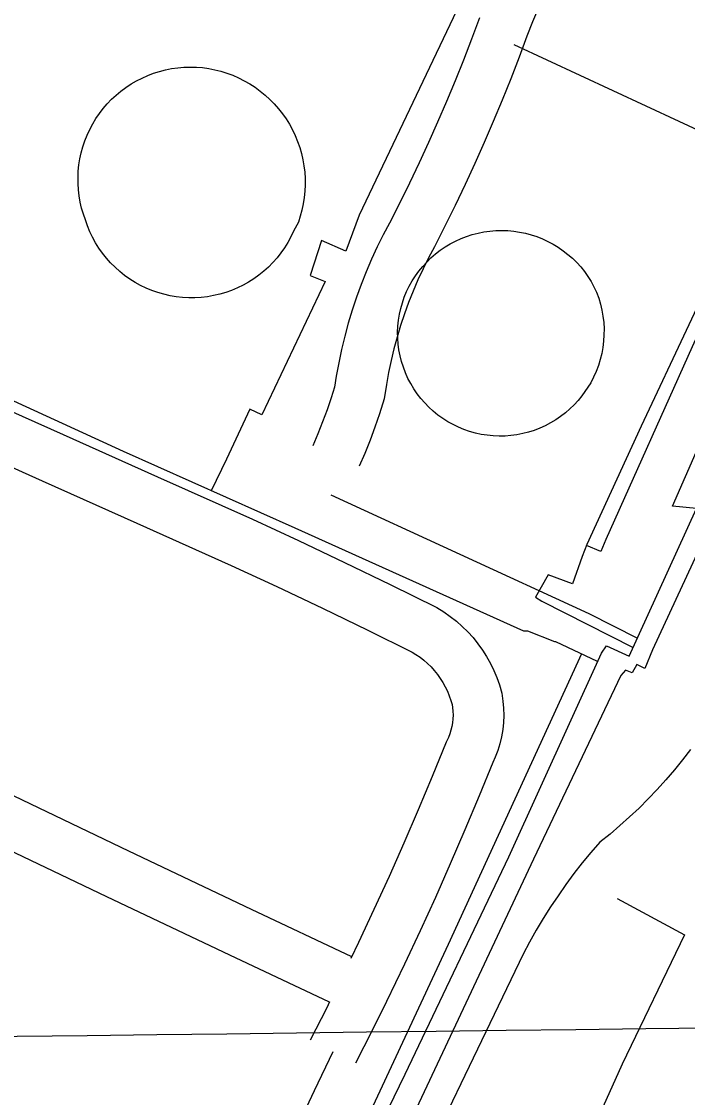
# Model space of a CAD drawing. Extents: x 3704301 to 3742427, y 506229 to 532009.
# Drawn here: x 3721668 to 3722061, y 523889 to 524525 of the extents above; entities that cross this region are included whole.
import ezdxf

# ---------------------------------------------------------------- set-up
doc = ezdxf.new("R2010")
doc.units = 0
for name, color, linetype in [('V-DOMW-TANK', 7, 'Continuous'), ('V-GRID-MAJR', 7, 'Continuous'), ('V-ROAD-CNTR', 7, 'Continuous'), ('V-UTIL-LINE', 7, 'Continuous')]:
    doc.layers.add(name, color=color, linetype=linetype)

msp = doc.modelspace()

# ---------------------------------------------------------------- linework, layer by layer
at = {"layer": 'V-DOMW-TANK'}
for points in [[(3721827.563, 524460.86), (3721829.185, 524457.475), (3721830.617, 524454.01), (3721831.858, 524450.471), (3721832.9020000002, 524446.868), (3721833.75, 524443.215), (3721834.397, 524439.518), (3721834.839, 524435.7930000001), (3721835.079, 524432.049), (3721835.116, 524428.299), (3721834.944, 524424.551), (3721834.569, 524420.8200000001), (3721833.992, 524417.111), (3721833.211, 524413.443), (3721832.2320000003, 524409.8200000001), (3721831.057, 524406.259), (3721828.186, 524400.938), (3721826.602, 524397.589), (3721824.835, 524394.335), (3721822.8850000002, 524391.187), (3721820.762, 524388.154), (3721818.47, 524385.246), (3721816.018, 524382.469), (3721813.415, 524379.837), (3721810.667, 524377.355), (3721807.7830000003, 524375.033), (3721804.775, 524372.8740000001), (3721801.648, 524370.892), (3721798.414, 524369.085), (3721795.086, 524367.465), (3721791.668, 524366.036), (3721788.1780000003, 524364.801), (3721784.623, 524363.765), (3721781.0160000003, 524362.929), (3721777.366, 524362.3), (3721773.686, 524361.876), (3721769.992, 524361.661), (3721766.289, 524361.653), (3721762.59, 524361.856), (3721758.912, 524362.2660000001), (3721755.2600000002, 524362.882), (3721751.6520000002, 524363.701), (3721748.09, 524364.725), (3721744.594, 524365.948), (3721741.1720000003, 524367.363), (3721737.838, 524368.971), (3721734.596, 524370.763), (3721731.463, 524372.735), (3721728.446, 524374.881), (3721725.552, 524377.193), (3721722.795, 524379.665), (3721720.182, 524382.289), (3721717.721, 524385.054), (3721715.417, 524387.954), (3721713.282, 524390.979), (3721711.321, 524394.12), (3721709.541, 524397.366), (3721707.943, 524400.709), (3721706.54, 524404.135), (3721705.33, 524407.635), (3721704.1070000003, 524411.098), (3721703.079, 524414.627), (3721702.248, 524418.205), (3721701.613, 524421.826), (3721701.183, 524425.473), (3721700.951, 524429.1410000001), (3721700.927, 524432.813), (3721701.1010000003, 524436.481), (3721701.478, 524440.139), (3721702.057, 524443.768), (3721702.836, 524447.358), (3721703.813, 524450.901), (3721704.9820000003, 524454.383), (3721706.342, 524457.797), (3721707.8880000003, 524461.129), (3721709.619, 524464.371), (3721711.523, 524467.512), (3721713.598, 524470.545), (3721715.838, 524473.458), (3721718.235, 524476.243), (3721720.782, 524478.8910000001), (3721723.473, 524481.394), (3721726.295, 524483.745), (3721729.247, 524485.934), (3721732.313, 524487.96), (3721735.485, 524489.813), (3721738.756, 524491.486), (3721742.112, 524492.977), (3721745.549, 524494.282), (3721749.051, 524495.394), (3721752.608, 524496.309), (3721756.211, 524497.028), (3721759.852, 524497.5480000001), (3721763.5100000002, 524497.866), (3721767.182, 524497.98), (3721770.856, 524497.892), (3721774.518, 524497.602), (3721778.159, 524497.106), (3721781.768, 524496.414), (3721785.3310000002, 524495.523), (3721788.841, 524494.435)], [(3721788.841, 524494.435), (3721792.3540000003, 524493.118), (3721795.788, 524491.609), (3721799.1350000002, 524489.917), (3721802.3850000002, 524488.0430000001), (3721805.526, 524485.995), (3721808.5530000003, 524483.78), (3721811.453, 524481.4), (3721814.218, 524478.8640000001), (3721816.844, 524476.184), (3721819.316, 524473.363), (3721821.632, 524470.41), (3721823.782, 524467.336), (3721825.761, 524464.152), (3721827.563, 524460.86)], [(3722011.338, 524335.992), (3722010.884, 524332.328), (3722010.216, 524328.6950000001), (3722009.335, 524325.111), (3722008.2460000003, 524321.582), (3722006.951, 524318.129), (3722005.454, 524314.756), (3722003.7630000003, 524311.479), (3721998.571, 524303.779), (3721996.349, 524301.039), (3721993.969, 524298.427), (3721991.446, 524295.962), (3721988.779, 524293.647), (3721985.984, 524291.491), (3721983.068, 524289.502), (3721980.041, 524287.686), (3721976.913, 524286.047), (3721973.696, 524284.59500000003), (3721970.401, 524283.332), (3721967.036, 524282.262), (3721963.614, 524281.392), (3721960.148, 524280.72000000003), (3721956.65, 524280.251), (3721953.13, 524279.987), (3721949.597, 524279.93), (3721946.073, 524280.075), (3721942.56, 524280.427), (3721939.074, 524280.982), (3721935.626, 524281.74), (3721932.228, 524282.697), (3721928.892, 524283.85000000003), (3721925.627, 524285.195), (3721922.447, 524286.727), (3721919.362, 524288.441), (3721916.381, 524290.334), (3721913.518, 524292.3960000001), (3721910.775, 524294.62), (3721908.168, 524297), (3721905.704, 524299.527), (3721903.392, 524302.196), (3721901.24, 524304.991), (3721899.253, 524307.91), (3721897.441, 524310.937), (3721895.806, 524314.068), (3721894.356, 524317.285), (3721893.097, 524320.583), (3721892.032, 524323.947), (3721891.164, 524327.368), (3721890.4960000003, 524330.835), (3721890.031, 524334.335), (3721889.771, 524337.853), (3721889.716, 524341.382), (3721889.865, 524344.911), (3721890.222, 524348.421), (3721890.781, 524351.907), (3721891.542, 524355.354), (3721892.503, 524358.7490000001), (3721893.6580000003, 524362.085), (3721895.008, 524365.348), (3721896.558, 524368.52), (3721898.287, 524371.598), (3721900.1890000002, 524374.576), (3721902.2600000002, 524377.435), (3721904.492, 524380.171), (3721906.876, 524382.774), (3721909.407, 524385.24), (3721912.076, 524387.554), (3721914.8710000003, 524389.711), (3721917.786, 524391.704), (3721920.81, 524393.526), (3721923.936, 524395.1730000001), (3721927.149, 524396.635), (3721930.4420000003, 524397.9130000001), (3721933.8030000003, 524398.996), (3721937.219, 524399.889), (3721940.684, 524400.584), (3721944.1780000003, 524401.077), (3721947.699, 524401.37), (3721951.2290000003, 524401.46), (3721954.756, 524401.348), (3721958.279, 524401.032), (3721961.768, 524400.514), (3721965.227, 524399.797), (3721968.637, 524398.886), (3721971.992, 524397.778), (3721975.273, 524396.477), (3721978.478, 524394.993), (3721981.593, 524393.328), (3721984.606, 524391.484), (3721987.508, 524389.473), (3721990.291, 524387.296), (3721992.941, 524384.966), (3721995.4560000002, 524382.485), (3721997.823, 524379.866), (3722000.037, 524377.1140000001), (3722002.089, 524374.24), (3722003.972, 524371.252), (3722005.682, 524368.162), (3722007.2090000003, 524364.979), (3722008.467, 524361.508), (3722009.518, 524357.9670000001)], [(3722009.518, 524357.9670000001), (3722010.3570000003, 524354.371), (3722010.986, 524350.729), (3722011.4, 524347.059), (3722011.594, 524343.371), (3722011.576, 524339.676), (3722011.338, 524335.992)]]:
    msp.add_lwpolyline(points, dxfattribs=at)
at = {"layer": 'V-GRID-MAJR'}
msp.add_spline([(3708427.129, 523767.243), (3713705.816, 523829.819), (3718984.494, 523893.163), (3724263.162, 523957.275), (3729541.821, 524022.155), (3734820.471, 524087.803), (3740099.111, 524154.218), (3740099.112, 524154.218)], degree=3, dxfattribs=at)
at = {"layer": 'V-ROAD-CNTR'}
for points in [[(3721972.9067180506, 524532.945858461), (3721969.393414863, 524524.6444881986), (3721966.067037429, 524516.2489315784), (3721961.407800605, 524503.7456505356), (3721956.4983446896, 524491.0617907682), (3721951.4246985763, 524478.4319309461), (3721946.1910645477, 524465.8635023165), (3721940.797641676, 524453.3579403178), (3721935.2467100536, 524440.9154976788), (3721929.536534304, 524428.541759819), (3721923.6694768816, 524416.2438558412), (3721917.6536711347, 524404.0236483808), (3721911.459789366, 524391.8343740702), (3721907.909697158, 524385.1706357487), (3721904.705088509, 524378.7340205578), (3721901.6868349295, 524372.2122514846), (3721898.853167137, 524365.6060273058), (3721896.2042833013, 524358.9195794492), (3721893.746586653, 524352.1668147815), (3721891.481340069, 524345.343680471), (3721889.40515327, 524338.458636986), (3721887.5279264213, 524331.5219627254), (3721885.844046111, 524324.5303631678), (3721884.3566428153, 524317.4975426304), (3721883.0706084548, 524310.426242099), (3721881.77883212, 524301.9831201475), (3721879.006786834, 524293.1385302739), (3721876.304243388, 524285.2567245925), (3721873.3944114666, 524277.4544686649), (3721870.277713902, 524269.72522677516), (3721867.0327877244, 524262.2662039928)], [(3721938.0629625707, 524527.0130684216), (3721933.3621993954, 524514.3983494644), (3721928.589655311, 524502.0682092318), (3721923.6573014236, 524489.7900690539), (3721918.5689354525, 524477.5704976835), (3721913.324358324, 524465.4100596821), (3721907.9272899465, 524453.3125023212), (3721902.3774656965, 524441.286240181), (3721896.6725231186, 524429.3281441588), (3721890.8223288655, 524417.4443516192), (3721884.8462106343, 524405.6836259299), (3721881.2383028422, 524398.9113642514), (3721877.6589114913, 524391.7219794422), (3721874.2831650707, 524384.4277485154), (3721871.116832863, 524377.0459726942), (3721868.157716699, 524369.5764205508), (3721865.4094133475, 524362.0251852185), (3721862.8786599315, 524354.4023195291), (3721860.5588467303, 524346.709363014), (3721858.460073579, 524338.9540372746), (3721856.579953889, 524331.1476368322), (3721854.917357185, 524323.2864573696), (3721853.4793915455, 524315.379757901), (3721852.4691678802, 524308.7768798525), (3721850.4992131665, 524302.4914697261), (3721848.0557566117, 524295.3652754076), (3721845.4235885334, 524288.3075313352), (3721842.6062860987, 524281.32077322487), (3721839.5232122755, 524274.2337960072)], [(3721636.1272489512, 524305.8571005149), (3721692.061456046, 524280.95154826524), (3721747.9629250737, 524255.96284535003), (3721803.8996933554, 524230.8653250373), (3721831.1886573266, 524218.21049144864), (3721858.340620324, 524205.34094901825), (3721885.3875291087, 524192.24628463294), (3721912.9020047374, 524178.6367645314), (3721917.0627857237, 524176.0638388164), (3721920.8294323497, 524173.42227849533), (3721924.436200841, 524170.5809532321), (3721927.882758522, 524167.5342453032), (3721931.1501502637, 524164.29874252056), (3721934.2322667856, 524160.88030583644), (3721937.111020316, 524157.2956510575), (3721939.7830508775, 524153.56019888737), (3721942.2418366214, 524149.67396845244), (3721944.4782935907, 524145.6549706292), (3721946.481702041, 524141.51573750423), (3721948.2492247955, 524137.2734377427), (3721949.7730838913, 524132.93724335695), (3721951.1915635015, 524128.0385247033), (3721951.9278947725, 524123.4206346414), (3721952.317738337, 524119.1988504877), (3721952.429745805, 524114.9634053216), (3721952.264315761, 524110.7286567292), (3721951.8213560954, 524106.5166314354), (3721951.1037931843, 524102.3427854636), (3721950.114206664, 524098.22428261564), (3721948.857223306, 524094.1784895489), (3721947.336304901, 524090.22175580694), (3721945.90836983, 524087.13033919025), (3721937.849050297, 524067.37172065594), (3721929.4259972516, 524047.31107782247), (3721920.800893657, 524027.33688870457), (3721911.974221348, 524007.4509448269), (3721902.945116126, 523987.6535792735), (3721893.7138721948, 523967.94387106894), (3721883.0916277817, 523945.9175061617), (3721874.66037512, 523928.82930765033), (3721864.872318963, 523909.4839983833)], [(3721623.942751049, 524278.4428994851), (3721679.838543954, 524253.5544517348), (3721735.7010749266, 524228.58315465), (3721791.4483066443, 524203.5706749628), (3721818.4533426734, 524191.0475085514), (3721845.3793796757, 524178.2850509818), (3721872.200470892, 524165.2997153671), (3721898.329995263, 524152.3752354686), (3721900.5472142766, 524151.0041611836), (3721902.9205676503, 524149.3397215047), (3721905.2037991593, 524147.54104676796), (3721907.377241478, 524145.61975469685), (3721909.4378497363, 524143.57925747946), (3721911.3777332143, 524141.4276941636), (3721913.1969796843, 524139.16234894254), (3721914.8869491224, 524136.7998011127), (3721916.4381633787, 524134.34803154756), (3721917.8477064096, 524131.8150293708), (3721919.1122979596, 524129.20226249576), (3721920.2287752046, 524126.5225622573), (3721921.190916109, 524123.78475664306), (3721921.858436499, 524121.47947529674), (3721922.1461052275, 524119.6753653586), (3721922.354261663, 524117.4211495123), (3721922.4142541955, 524115.1525946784), (3721922.325684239, 524112.8853432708), (3721922.088643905, 524110.6313685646), (3721921.704206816, 524108.39521453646), (3721921.1737933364, 524106.18771738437), (3721920.500776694, 524104.0215104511), (3721919.687695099, 524101.9062441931), (3721918.38763017, 524099.09166080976), (3721910.128949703, 524078.8442793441), (3721901.8240027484, 524059.0649221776), (3721893.319106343, 524039.3691112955), (3721884.6157786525, 524019.7610551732), (3721875.712883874, 524000.24042072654), (3721866.618127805, 523980.82212893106), (3721862.0141883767, 523971.27536593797)], [(3721862.561979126, 523972.4112689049), (3721803.3947936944, 524000.35431545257), (3721730.868497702, 524034.80473086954), (3721658.211451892, 524069.5222839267), (3721598.262200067, 524096.0783327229), (3721538.5259730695, 524122.5707724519), (3721492.662775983, 524142.9332579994)], [(3721849.406526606, 523945.44686793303), (3721790.5532063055, 523973.24168454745), (3721717.9655022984, 524007.7212691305), (3721645.666548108, 524042.26771607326), (3721586.1057999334, 524068.6516672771), (3721526.358026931, 524095.14922754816), (3721478.5517601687, 524116.3744032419)], [(3722062.6240000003, 524094.889), (3722057.977, 524088.772), (3722053.167, 524082.78500000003), (3722048.1920000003, 524076.93200000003), (3722043.06, 524071.216), (3722037.772, 524065.646), (3722032.3340000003, 524060.22000000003), (3722026.7490000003, 524054.947), (3722021.023, 524049.827), (3722015.1580000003, 524044.867), (3722009.159, 524040.068), (3722003.9, 524033.998), (3721998.792, 524027.79600000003), (3721993.846, 524021.468), (3721989.06, 524015.017), (3721984.4420000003, 524008.447), (3721979.989, 524001.76), (3721975.7090000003, 523994.963), (3721971.6010000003, 523988.059), (3721967.671, 523981.055), (3721963.919, 523973.952), (3721885.3370000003, 523810.424)], [(3721849.5009151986, 523945.63817177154), (3721847.82362488, 523942.2386923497), (3721838.103681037, 523923.0280016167)], [(3721851.488, 523916.256), (3721840.455, 523893.239), (3721829.619, 523870.125), (3721818.9820000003, 523846.92100000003), (3721808.539, 523823.62700000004), (3721798.2970000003, 523800.24700000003), (3721788.252, 523776.77900000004), (3721778.407, 523753.227), (3721768.765, 523729.593), (3721759.322, 523705.87700000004)]]:
    msp.add_lwpolyline(points, dxfattribs=at)
at = {"layer": 'V-UTIL-LINE'}
msp.add_line((3721958.315, 524511.194), (3722120.157, 524435.9940000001), dxfattribs=at)
for points in [[(3721829.0810000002, 523768.64), (3721894.156, 523902.94200000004), (3721955.381, 524031.305), (3722010.0300000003, 524151.733), (3722013.116, 524156.091), (3722026.54, 524149.974), (3722066.288, 524237.239), (3722052.1380000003, 524238.634), (3722099.48, 524346.799), (3722142.654, 524442.7440000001), (3722162.907, 524487.362), (3722166.073, 524485.438), (3722197.36, 524558.462), (3722228.1520000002, 524639.725), (3722262.998, 524710.045), (3722272.198, 524728.612), (3722320.355, 524834.434), (3722369.363, 524934.768), (3722415.6580000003, 525032.322), (3722458.1010000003, 525123.935), (3722497.0300000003, 525213.939), (3722521.892, 525266.859)], [(3722033.194, 525030.796), (3722141.093, 524980.27), (3722076.813, 524840.963), (3722053.267, 524791.16), (3722044.964, 524795.182), (3721992.198, 524677.826), (3721928.49, 524539.704), (3721867.032, 524410.451), (3721859.045, 524389.133), (3721844.819, 524395.439), (3721838.006, 524374.728), (3721846.89, 524371.301), (3721809.559, 524292.4450000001), (3721802.4420000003, 524295.894), (3721788.665, 524266.253), (3721779.591, 524247.64900000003)], [(3722226.085, 524553.321), (3722189.744, 524476.308), (3722185.002, 524478.606), (3722141.413, 524384.6190000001), (3722106.699, 524302.917), (3722107.916, 524299.789), (3722040.238, 524153.679), (3722035.662, 524142.63), (3722030.923, 524144.92600000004), (3722028.2320000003, 524140.18), (3722024.288, 524141.702), (3722021.578, 524138.528), (3721969.926, 524029.914), (3721897.629, 523876.28500000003)], [(3722127.679, 524409.468), (3722105.0100000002, 524421.66), (3722103.844, 524420.468), (3722063.679, 524332.738), (3722012.6350000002, 524218.936), (3722009.778, 524211.83), (3722001.272, 524215.346)], [(3722089.8850000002, 524405.558), (3722033.612, 524285.799), (3722001.475, 524215.852), (3721998.616, 524208.743), (3721992.921, 524192.759), (3721978.711, 524197.887), (3721971.2120000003, 524184.827), (3721974.7770000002, 524182.515), (3722028.855, 524155.055)], [(3722007.809, 524146.841), (3721983.199, 524158.465), (3721982.611, 524158.457), (3721966.6180000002, 524164.74), (3721964.261, 524164.711), (3721829.1240000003, 524225.50800000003), (3721727.774, 524270.81), (3721576.617, 524340.25)], [(3721850.224, 524245.21), (3722002.571, 524175.197), (3722031.378, 524160.593)], [(3721998.294, 524151.33400000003), (3721919.537, 523979.662), (3721845.4790000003, 523820.783), (3721798.467, 523714.696), (3721762.269, 523639.393), (3721676.322, 523678.40400000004), (3721532.889, 523742.635)], [(3722019.424, 524006.71), (3722059.179, 523985.397), (3722022.4080000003, 523908.90400000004), (3721976.518, 523806.95)]]:
    msp.add_lwpolyline(points, dxfattribs=at)

doc.saveas('drawing.dxf')
